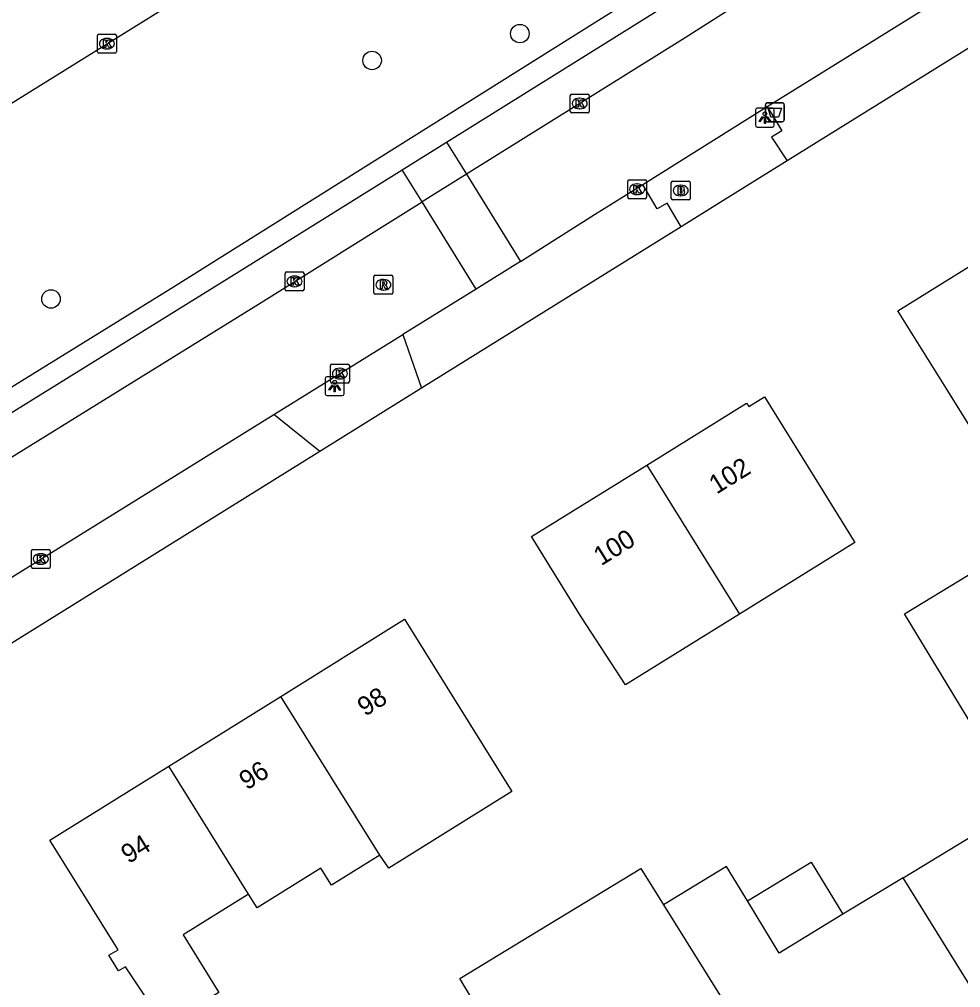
# Model space of a CAD drawing. Extents: x 160037 to 160839, y 385326 to 386441.
# Drawn here: x 160411.3 to 160461.1, y 386296.3 to 386347.5 of the extents above; entities that cross this region are included whole.
import ezdxf

# ---------------------------------------------------------------- set-up
doc = ezdxf.new("R2010")
doc.units = 0
for name, color, linetype in [('IMGEO_Afvalbak', 7, 'Continuous'), ('IMGEO_Boom', 7, 'Continuous'), ('IMGEO_Brandkraan', 7, 'Continuous'), ('IMGEO_Kolk', 7, 'Continuous'), ('IMGEO_Lichtpunt', 7, 'Continuous'), ('IMGEO_Pand', 7, 'Continuous'), ('IMGEO_Pand_nummerreeks', 7, 'Continuous'), ('IMGEO_Parkeervlak_open', 7, 'Continuous'), ('IMGEO_Rijbaan_lokaal_open', 7, 'Continuous'), ('IMGEO_Rijbaan_regionaal_gesloten', 7, 'Continuous'), ('IMGEO_Rioolput', 7, 'Continuous'), ('IMGEO_Voetpad_open', 7, 'Continuous')]:
    doc.layers.add(name, color=color, linetype=linetype)

msp = doc.modelspace()

# ---------------------------------------------------------------- linework, layer by layer
at = {"layer": 'IMGEO_Afvalbak'}
for p, q in [((160450.795, 386342.205), (160450.795, 386343.005)), ((160450.795, 386343.005), (160450.795, 386342.205)), ((160450.895, 386343.105), (160451.685, 386343.105)), ((160451.685, 386343.105), (160450.895, 386343.105)), ((160451.785, 386343.005), (160451.785, 386342.205)), ((160451.785, 386342.205), (160451.785, 386343.005)), ((160451.685, 386342.105), (160450.895, 386342.105)), ((160450.895, 386342.105), (160451.685, 386342.105))]:
    msp.add_line(p, q, dxfattribs=at)
msp.add_lwpolyline([(160450.938, 386342.819), (160451.642, 386342.819), (160451.493, 386342.349), (160451.087, 386342.349), (160450.938, 386342.819)], dxfattribs=at)
for centre, start, end in [((160450.895, 386343.005), 90, 180), ((160450.895, 386343.005), 90, 180), ((160451.685, 386343.005), 0, 90), ((160451.685, 386343.005), 360, 90), ((160450.895, 386342.205), 180, 270), ((160450.895, 386342.205), 180, 270), ((160451.685, 386342.205), 270, 0), ((160451.685, 386342.205), 270, 0)]:
    msp.add_arc(centre, 0.1, start, end, dxfattribs=at)
at = {"layer": 'IMGEO_Boom'}
for centre in [(160437.796, 386346.767), (160429.977, 386345.345), (160412.983, 386332.72)]:
    msp.add_circle(centre, 0.489, dxfattribs=at)
at = {"layer": 'IMGEO_Brandkraan'}
for p, q in [((160445.809, 386338.037), (160445.809, 386338.889)), ((160445.884, 386338.963), (160446.736, 386338.963)), ((160446.297, 386338.743), (160446.322, 386338.743)), ((160446.81, 386338.889), (160446.81, 386338.037)), ((160446.32, 386338.183), (160446.295, 386338.183)), ((160446.736, 386337.963), (160445.884, 386337.963))]:
    msp.add_line(p, q, dxfattribs=at)
for points in [[(160445.809, 386338.037), (160445.809, 386338.889)], [(160445.884, 386338.963), (160446.736, 386338.963)], [(160446.81, 386338.889), (160446.81, 386338.037)], [(160446.157, 386338.663), (160446.157, 386338.263), (160446.37, 386338.263)], [(160446.388, 386338.663), (160446.157, 386338.663)], [(160446.336, 386338.582), (160446.282, 386338.582), (160446.282, 386338.506)], [(160446.282, 386338.506), (160446.335, 386338.506)], [(160446.344, 386338.43), (160446.282, 386338.43), (160446.282, 386338.349)], [(160446.282, 386338.349), (160446.344, 386338.349)], [(160446.736, 386337.963), (160445.884, 386337.963)]]:
    msp.add_lwpolyline(points, dxfattribs=at)
for centre, radius, start, end in [((160445.886, 386338.887), 0.0765, 91.552, 178.448), ((160445.886, 386338.887), 0.0765, 91.552, 178.448), ((160446.734, 386338.887), 0.0765, 1.552, 88.448), ((160446.734, 386338.887), 0.0765, 1.552, 88.448), ((160446.337, 386338.544), 0.0379, 267.8285, 90.9355), ((160446.345, 386338.389), 0.0404, 269.8759, 90.5077), ((160446.376, 386338.514), 0.251, 268.6676, 293.5347), ((160446.392, 386338.518), 0.145, 59.4692, 91.5367), ((160446.417, 386338.565), 0.0922, 285.5137, 58.1501), ((160446.422, 386338.373), 0.105, 301.3115, 78.989), ((160445.886, 386338.039), 0.0765, 181.552, 268.448), ((160445.886, 386338.039), 0.0765, 181.552, 268.448), ((160446.734, 386338.039), 0.0765, 271.552, 358.448), ((160446.734, 386338.039), 0.0765, 271.552, 358.448)]:
    msp.add_arc(centre, radius, start, end, dxfattribs=at)
for centre, major_axis, ratio, start_param, end_param in [((160446.296, 386338.463), (-0.387, 0.002), 0.722429, 4.712389, 7.853982), ((160446.321, 386338.463), (-0.39, 0.002), 0.717154, 1.570796, 4.712389)]:
    msp.add_ellipse(centre, major_axis=major_axis, ratio=ratio, start_param=start_param, end_param=end_param, dxfattribs=at)
at = {"layer": 'IMGEO_Kolk'}
for p, q in [((160415.443, 386345.811), (160415.443, 386346.663)), ((160415.518, 386346.737), (160416.37, 386346.737)), ((160415.931, 386346.517), (160415.956, 386346.517)), ((160416.444, 386346.663), (160416.444, 386345.811)), ((160415.954, 386345.957), (160415.929, 386345.957)), ((160416.37, 386345.737), (160415.518, 386345.737)), ((160440.464, 386342.643), (160440.464, 386343.495)), ((160440.539, 386343.569), (160441.391, 386343.569)), ((160440.952, 386343.349), (160440.977, 386343.349)), ((160441.465, 386343.495), (160441.465, 386342.643)), ((160440.975, 386342.789), (160440.95, 386342.789)), ((160441.391, 386342.569), (160440.539, 386342.569)), ((160443.504, 386338.103), (160443.504, 386338.955)), ((160443.579, 386339.029), (160444.431, 386339.029)), ((160443.992, 386338.809), (160444.017, 386338.809)), ((160444.505, 386338.955), (160444.505, 386338.103)), ((160444.015, 386338.249), (160443.99, 386338.249)), ((160444.431, 386338.029), (160443.579, 386338.029)), ((160425.373, 386333.226), (160425.373, 386334.078)), ((160425.448, 386334.152), (160426.3, 386334.152)), ((160426.374, 386334.078), (160426.374, 386333.226)), ((160425.861, 386333.932), (160425.886, 386333.932)), ((160426.3, 386333.152), (160425.448, 386333.152)), ((160425.884, 386333.372), (160425.859, 386333.372)), ((160427.774, 386328.346), (160427.774, 386329.198)), ((160427.849, 386329.272), (160428.701, 386329.272)), ((160428.262, 386329.052), (160428.287, 386329.052)), ((160428.775, 386329.198), (160428.775, 386328.346)), ((160428.285, 386328.492), (160428.26, 386328.492)), ((160428.701, 386328.272), (160427.849, 386328.272)), ((160411.945, 386318.534), (160411.945, 386319.386)), ((160412.02, 386319.46), (160412.872, 386319.46)), ((160412.433, 386319.24), (160412.458, 386319.24)), ((160412.946, 386319.386), (160412.946, 386318.534)), ((160412.456, 386318.68), (160412.431, 386318.68)), ((160412.872, 386318.46), (160412.02, 386318.46))]:
    msp.add_line(p, q, dxfattribs=at)
for points in [[(160415.443, 386345.811), (160415.443, 386346.663)], [(160415.518, 386346.737), (160416.37, 386346.737)], [(160415.764, 386346.437), (160415.887, 386346.437), (160415.887, 386346.286), (160416.017, 386346.437), (160416.181, 386346.437), (160416.035, 386346.286), (160416.188, 386346.037), (160416.036, 386346.037), (160415.951, 386346.201), (160415.887, 386346.134), (160415.887, 386346.037), (160415.764, 386346.037), (160415.764, 386346.437)], [(160416.444, 386346.663), (160416.444, 386345.811)], [(160416.37, 386345.737), (160415.518, 386345.737)], [(160440.464, 386342.643), (160440.464, 386343.495)], [(160440.539, 386343.569), (160441.391, 386343.569)], [(160441.465, 386343.495), (160441.465, 386342.643)], [(160440.785, 386343.269), (160440.908, 386343.269), (160440.908, 386343.118), (160441.038, 386343.269), (160441.202, 386343.269), (160441.056, 386343.118), (160441.209, 386342.869), (160441.057, 386342.869), (160440.972, 386343.033), (160440.908, 386342.966), (160440.908, 386342.869), (160440.785, 386342.869), (160440.785, 386343.269)], [(160441.391, 386342.569), (160440.539, 386342.569)], [(160443.504, 386338.103), (160443.504, 386338.955)], [(160443.579, 386339.029), (160444.431, 386339.029)], [(160443.825, 386338.729), (160443.948, 386338.729), (160443.948, 386338.578), (160444.078, 386338.729), (160444.242, 386338.729), (160444.096, 386338.578), (160444.249, 386338.329), (160444.097, 386338.329), (160444.012, 386338.493), (160443.948, 386338.426), (160443.948, 386338.329), (160443.825, 386338.329), (160443.825, 386338.729)], [(160444.505, 386338.955), (160444.505, 386338.103)], [(160444.431, 386338.029), (160443.579, 386338.029)], [(160425.373, 386333.226), (160425.373, 386334.078)], [(160425.448, 386334.152), (160426.3, 386334.152)], [(160426.374, 386334.078), (160426.374, 386333.226)], [(160425.694, 386333.852), (160425.817, 386333.852), (160425.817, 386333.701), (160425.947, 386333.852), (160426.111, 386333.852), (160425.965, 386333.701), (160426.118, 386333.452), (160425.966, 386333.452), (160425.881, 386333.616), (160425.817, 386333.549), (160425.817, 386333.452), (160425.694, 386333.452), (160425.694, 386333.852)], [(160426.3, 386333.152), (160425.448, 386333.152)], [(160427.774, 386328.346), (160427.774, 386329.198)], [(160427.849, 386329.272), (160428.701, 386329.272)], [(160428.095, 386328.972), (160428.218, 386328.972), (160428.218, 386328.821), (160428.348, 386328.972), (160428.512, 386328.972), (160428.366, 386328.821), (160428.519, 386328.572), (160428.367, 386328.572), (160428.282, 386328.736), (160428.218, 386328.669), (160428.218, 386328.572), (160428.095, 386328.572), (160428.095, 386328.972)], [(160428.775, 386329.198), (160428.775, 386328.346)], [(160428.701, 386328.272), (160427.849, 386328.272)], [(160411.945, 386318.534), (160411.945, 386319.386)], [(160412.02, 386319.46), (160412.872, 386319.46)], [(160412.946, 386319.386), (160412.946, 386318.534)], [(160412.266, 386319.16), (160412.389, 386319.16), (160412.389, 386319.009), (160412.519, 386319.16), (160412.683, 386319.16), (160412.537, 386319.009), (160412.69, 386318.76), (160412.538, 386318.76), (160412.453, 386318.924), (160412.389, 386318.857), (160412.389, 386318.76), (160412.266, 386318.76), (160412.266, 386319.16)], [(160412.872, 386318.46), (160412.02, 386318.46)]]:
    msp.add_lwpolyline(points, dxfattribs=at)
for centre, start, end in [((160415.52, 386346.661), 91.552, 178.448), ((160415.52, 386346.661), 91.552, 178.448), ((160416.368, 386346.661), 1.552, 88.448), ((160416.368, 386346.661), 1.552, 88.448), ((160415.52, 386345.813), 181.552, 268.448), ((160415.52, 386345.813), 181.552, 268.448), ((160416.368, 386345.813), 271.552, 358.448), ((160416.368, 386345.813), 271.552, 358.448), ((160440.541, 386343.493), 91.552, 178.448), ((160440.541, 386343.493), 91.552, 178.448), ((160441.389, 386343.493), 1.552, 88.448), ((160441.389, 386343.493), 1.552, 88.448), ((160440.541, 386342.645), 181.552, 268.448), ((160440.541, 386342.645), 181.552, 268.448), ((160441.389, 386342.645), 271.552, 358.448), ((160441.389, 386342.645), 271.552, 358.448), ((160443.581, 386338.953), 91.552, 178.448), ((160443.581, 386338.953), 91.552, 178.448), ((160444.429, 386338.953), 1.552, 88.448), ((160444.429, 386338.953), 1.552, 88.448), ((160443.581, 386338.105), 181.552, 268.448), ((160443.581, 386338.105), 181.552, 268.448), ((160444.429, 386338.105), 271.552, 358.448), ((160444.429, 386338.105), 271.552, 358.448), ((160425.45, 386334.076), 91.552, 178.448), ((160425.45, 386334.076), 91.552, 178.448), ((160426.298, 386334.076), 1.552, 88.448), ((160426.298, 386334.076), 1.552, 88.448), ((160425.45, 386333.228), 181.552, 268.448), ((160425.45, 386333.228), 181.552, 268.448), ((160426.298, 386333.228), 271.552, 358.448), ((160426.298, 386333.228), 271.552, 358.448), ((160427.851, 386329.196), 91.552, 178.448), ((160427.851, 386329.196), 91.552, 178.448), ((160428.699, 386329.196), 1.552, 88.448), ((160428.699, 386329.196), 1.552, 88.448), ((160427.851, 386328.348), 181.552, 268.448), ((160427.851, 386328.348), 181.552, 268.448), ((160428.699, 386328.348), 271.552, 358.448), ((160428.699, 386328.348), 271.552, 358.448), ((160412.022, 386319.384), 91.552, 178.448), ((160412.022, 386319.384), 91.552, 178.448), ((160412.87, 386319.384), 1.552, 88.448), ((160412.87, 386319.384), 1.552, 88.448), ((160412.022, 386318.536), 181.552, 268.448), ((160412.022, 386318.536), 181.552, 268.448), ((160412.87, 386318.536), 271.552, 358.448), ((160412.87, 386318.536), 271.552, 358.448)]:
    msp.add_arc(centre, 0.0765, start, end, dxfattribs=at)
for centre, major_axis, ratio, start_param, end_param in [((160415.93, 386346.237), (-0.387, 0.002), 0.722429, 4.712389, 7.853982), ((160415.955, 386346.237), (-0.39, 0.002), 0.717154, 1.570796, 4.712389), ((160440.951, 386343.069), (-0.387, 0.002), 0.722429, 4.712389, 7.853982), ((160440.976, 386343.069), (-0.39, 0.002), 0.717154, 1.570796, 4.712389), ((160443.991, 386338.529), (-0.387, 0.002), 0.722429, 4.712389, 7.853982), ((160444.016, 386338.529), (-0.39, 0.002), 0.717154, 1.570796, 4.712389), ((160425.86, 386333.652), (-0.387, 0.002), 0.722429, 4.712389, 7.853982), ((160425.885, 386333.652), (-0.39, 0.002), 0.717154, 1.570796, 4.712389), ((160428.261, 386328.772), (-0.387, 0.002), 0.722429, 4.712389, 7.853982), ((160428.286, 386328.772), (-0.39, 0.002), 0.717154, 1.570796, 4.712389), ((160412.432, 386318.96), (-0.387, 0.002), 0.722429, 4.712389, 7.853982), ((160412.457, 386318.96), (-0.39, 0.002), 0.717154, 1.570796, 4.712389)]:
    msp.add_ellipse(centre, major_axis=major_axis, ratio=ratio, start_param=start_param, end_param=end_param, dxfattribs=at)
at = {"layer": 'IMGEO_Lichtpunt'}
for p, q in [((160451.169, 386342.817), (160450.361, 386342.817)), ((160451.169, 386342.817), (160450.361, 386342.817)), ((160450.267, 386342.722), (160450.267, 386341.915)), ((160450.267, 386342.722), (160450.267, 386341.915)), ((160451.263, 386341.915), (160451.263, 386342.722)), ((160451.263, 386341.915), (160451.263, 386342.722)), ((160450.361, 386341.821), (160451.169, 386341.821)), ((160450.361, 386341.821), (160451.169, 386341.821)), ((160427.499, 386328.512), (160427.499, 386327.705)), ((160427.499, 386328.512), (160427.499, 386327.705)), ((160428.401, 386328.607), (160427.593, 386328.607)), ((160428.401, 386328.607), (160427.593, 386328.607)), ((160428.495, 386327.705), (160428.495, 386328.512)), ((160428.495, 386327.705), (160428.495, 386328.512)), ((160427.593, 386327.611), (160428.401, 386327.611)), ((160427.593, 386327.611), (160428.401, 386327.611))]:
    msp.add_line(p, q, dxfattribs=at)
for points in [[(160450.641, 386342.386), (160450.68, 386342.358), (160450.492, 386342.096), (160450.454, 386342.123), (160450.641, 386342.386)], [(160450.743, 386342.338), (160450.79, 386342.338), (160450.79, 386342.016), (160450.743, 386342.016), (160450.743, 386342.338)], [(160450.853, 386342.358), (160450.891, 386342.385), (160451.078, 386342.123), (160451.039, 386342.095), (160450.853, 386342.358)], [(160427.873, 386328.176), (160427.912, 386328.148), (160427.724, 386327.886), (160427.686, 386327.913), (160427.873, 386328.176)], [(160427.975, 386328.128), (160428.022, 386328.128), (160428.022, 386327.806), (160427.975, 386327.806), (160427.975, 386328.128)], [(160428.085, 386328.148), (160428.123, 386328.175), (160428.31, 386327.913), (160428.271, 386327.885), (160428.085, 386328.148)]]:
    msp.add_lwpolyline(points, dxfattribs=at)
for centre in [(160450.766, 386342.52), (160427.998, 386328.31)]:
    msp.add_circle(centre, 0.0994, dxfattribs=at)
for centre, start, end in [((160450.361, 386342.722), 90, 180), ((160450.361, 386342.722), 90, 180), ((160451.169, 386342.722), 0, 90), ((160451.169, 386342.722), 0, 90), ((160450.361, 386341.915), 180, 270), ((160450.361, 386341.915), 180, 270), ((160451.169, 386341.915), 270, 0), ((160451.169, 386341.915), 270, 360), ((160427.593, 386328.512), 90, 180), ((160427.593, 386328.512), 90, 180), ((160428.401, 386328.512), 0, 90), ((160428.401, 386328.512), 0, 90), ((160427.593, 386327.705), 180, 270), ((160427.593, 386327.705), 180, 270), ((160428.401, 386327.705), 270, 0), ((160428.401, 386327.705), 270, 360)]:
    msp.add_arc(centre, 0.0946, start, end, dxfattribs=at)
at = {"layer": 'IMGEO_Pand'}
for points in [[(160468.8, 386328.21), (160462.62, 386324.366), (160460.45, 386327.854), (160457.809, 386332.1), (160463.989, 386335.944)], [(160444.516, 386323.933), (160449.797, 386327.21), (160449.908, 386327.031), (160450.74, 386327.547), (160453.376, 386323.299), (160455.529, 386319.828), (160449.418, 386316.037)], [(160449.418, 386316.037), (160443.392, 386312.298), (160441.041, 386315.893), (160438.405, 386320.141), (160444.516, 386323.933)], [(160444.516, 386323.933), (160449.418, 386316.037)], [(160458.078, 386302.083), (160464.332, 386305.882), (160458.15, 386316.058), (160461.52, 386318.104)], [(160425.145, 386311.686), (160431.695, 386315.767), (160434.339, 386311.523), (160437.378, 386306.646), (160430.87, 386302.592), (160430.381, 386303.282)], [(160419.222, 386307.995), (160425.145, 386311.686)], [(160430.381, 386303.282), (160425.145, 386311.686)], [(160423.441, 386301.221), (160423.38, 386301.183), (160419.971, 386299.058), (160421.864, 386296.02), (160419.013, 386294.244), (160416.929, 386297.379), (160416.553, 386297.167), (160416.047, 386297.98), (160416.542, 386298.278), (160412.93, 386304.075), (160419.222, 386307.995)], [(160423.441, 386301.221), (160419.222, 386307.995)], [(160430.381, 386303.282), (160427.831, 386301.693), (160427.266, 386302.6), (160423.892, 386300.498), (160423.441, 386301.221)], [(160449.845, 386300.86), (160453.222, 386302.911), (160454.898, 386300.152)], [(160439.101, 386289.281), (160434.622, 386296.761), (160438.368, 386299.037), (160444.206, 386302.584), (160445.405, 386300.659)], [(160449.845, 386300.86), (160448.738, 386302.683), (160445.405, 386300.659)], [(160458.078, 386302.083), (160454.898, 386300.152)], [(160463.302, 386293.669), (160458.078, 386302.083)], [(160454.898, 386300.152), (160451.521, 386298.101), (160449.845, 386300.86)], [(160445.405, 386300.659), (160453.537, 386287.607)]]:
    msp.add_lwpolyline(points, dxfattribs=at)
at = {"layer": 'IMGEO_Parkeervlak_open'}
for points in [[(160433.911, 386341.024), (160434.965, 386339.324)], [(160432.623, 386337.863), (160431.569, 386339.563)]]:
    msp.add_lwpolyline(points, dxfattribs=at)
at = {"layer": 'IMGEO_Rijbaan_lokaal_open'}
for points in [[(160494.973, 386376.764), (160473.261, 386363.294), (160456.063, 386352.621), (160446.537, 386346.545), (160434.965, 386339.324)], [(160450.894, 386342.905), (160453.487, 386344.518), (160469.08, 386354.219)], [(160444.299, 386338.784), (160450.894, 386342.905)], [(160434.965, 386339.324), (160432.623, 386337.863)], [(160434.965, 386339.324), (160437.831, 386334.701)], [(160437.831, 386334.701), (160441.748, 386337.19), (160444.299, 386338.784)], [(160387.671, 386309.99), (160402.589, 386319.219), (160423.957, 386332.455), (160432.623, 386337.863)], [(160435.485, 386333.246), (160432.623, 386337.863)], [(160437.831, 386334.701), (160435.485, 386333.246)], [(160435.485, 386333.246), (160431.605, 386330.84)], [(160424.774, 386326.603), (160431.605, 386330.84)], [(160406.198, 386315.087), (160424.774, 386326.603)]]:
    msp.add_lwpolyline(points, dxfattribs=at)
at = {"layer": 'IMGEO_Rijbaan_regionaal_gesloten'}
msp.add_lwpolyline([(160367.673, 386316.234), (160373.033, 386319.565), (160405.661, 386339.842), (160426.458, 386352.78), (160454.717, 386370.262), (160466.628, 386377.779), (160485.79, 386389.673), (160500, 386398.48), (160519.898, 386410.812), (160536.553, 386421.109), (160549.768, 386429.187)], dxfattribs=at)
at = {"layer": 'IMGEO_Rioolput'}
for p, q in [((160430.072, 386333.047), (160430.072, 386333.899)), ((160430.147, 386333.973), (160430.999, 386333.973)), ((160430.56, 386333.753), (160430.585, 386333.753)), ((160431.073, 386333.899), (160431.073, 386333.047)), ((160430.583, 386333.193), (160430.558, 386333.193)), ((160430.999, 386332.973), (160430.147, 386332.973))]:
    msp.add_line(p, q, dxfattribs=at)
for points in [[(160430.072, 386333.047), (160430.072, 386333.899)], [(160430.147, 386333.973), (160430.999, 386333.973)], [(160430.661, 386333.671), (160430.409, 386333.673), (160430.409, 386333.273)], [(160430.587, 386333.592), (160430.533, 386333.592), (160430.533, 386333.511)], [(160431.073, 386333.899), (160431.073, 386333.047)], [(160430.409, 386333.273), (160430.533, 386333.273), (160430.533, 386333.435), (160430.544, 386333.435)], [(160430.533, 386333.511), (160430.585, 386333.511)], [(160430.591, 386333.406), (160430.662, 386333.273), (160430.802, 386333.273), (160430.737, 386333.399)], [(160430.999, 386332.973), (160430.147, 386332.973)]]:
    msp.add_lwpolyline(points, dxfattribs=at)
for centre, radius, start, end in [((160430.149, 386333.897), 0.0765, 91.552, 178.448), ((160430.149, 386333.897), 0.0765, 91.552, 178.448), ((160430.593, 386333.496), 0.0964, 77.0061, 93.1865), ((160430.607, 386333.553), 0.0378, 276.6634, 79.6772), ((160430.66, 386333.561), 0.109, 350.3612, 89.416), ((160430.658, 386333.561), 0.112, 277.5842, 350.9817), ((160430.997, 386333.897), 0.0765, 1.552, 88.448), ((160430.997, 386333.897), 0.0765, 1.552, 88.448), ((160430.149, 386333.049), 0.0765, 181.552, 268.448), ((160430.149, 386333.049), 0.0765, 181.552, 268.448), ((160430.543, 386333.382), 0.0533, 26.0293, 88.6989), ((160430.569, 386333.7), 0.19, 274.7715, 282.9687), ((160430.642, 386333.346), 0.108, 29.5134, 73.7905), ((160430.997, 386333.049), 0.0765, 271.552, 358.448), ((160430.997, 386333.049), 0.0765, 271.552, 358.448)]:
    msp.add_arc(centre, radius, start, end, dxfattribs=at)
for centre, major_axis, ratio, start_param, end_param in [((160430.559, 386333.473), (-0.387, 0.002), 0.722429, 4.712389, 7.853982), ((160430.584, 386333.473), (-0.39, 0.002), 0.717154, 1.570796, 4.712389)]:
    msp.add_ellipse(centre, major_axis=major_axis, ratio=ratio, start_param=start_param, end_param=end_param, dxfattribs=at)
at = {"layer": 'IMGEO_Voetpad_open'}
for points in [[(160433.911, 386341.024), (160445.481, 386348.243), (160456.299, 386355.189), (160491.267, 386376.96), (160493.451, 386378.266), (160495.63, 386379.566), (160500, 386381.861)], [(160490.493, 386377.61), (160485.01, 386374.289), (160462.986, 386360.46), (160442.24, 386347.645), (160419.325, 386333.262), (160400.825, 386321.832), (160378.982, 386308.281), (160366.485, 386300.541)], [(160471.584, 386352.242), (160451.942, 386340.027)], [(160450.894, 386342.905), (160451.664, 386341.618), (160451.119, 386341.292), (160451.942, 386340.027)], [(160431.569, 386339.563), (160433.911, 386341.024)], [(160451.942, 386340.027), (160448.402, 386337.826), (160446.333, 386336.538)], [(160366.696, 386299.328), (160386.048, 386311.337), (160402.029, 386321.224), (160422.901, 386334.154), (160431.569, 386339.563)], [(160446.333, 386336.538), (160445.586, 386337.792), (160445.072, 386337.497), (160444.299, 386338.784)], [(160446.333, 386336.538), (160432.599, 386327.999)], [(160431.605, 386330.84), (160432.599, 386327.999)], [(160432.599, 386327.999), (160427.209, 386324.647)], [(160427.209, 386324.647), (160424.774, 386326.603)], [(160427.209, 386324.647), (160407.062, 386312.118)]]:
    msp.add_lwpolyline(points, dxfattribs=at)

# ---------------------------------------------------------------- texts
at = {"layer": 'IMGEO_Pand_nummerreeks'}
for s, rotation, p in [('102', 31.8206, (160448.207, 386322.363)), ('100', 31.8206, (160442.1, 386318.573)), ('98', 31.926, (160429.603, 386310.599)), ('96', 31.9252, (160423.345, 386306.7)), ('94', 31.9252, (160417.09, 386302.802))]:
    msp.add_text(s, height=1, rotation=rotation, dxfattribs=at).set_placement(p)

doc.saveas('drawing.dxf')
